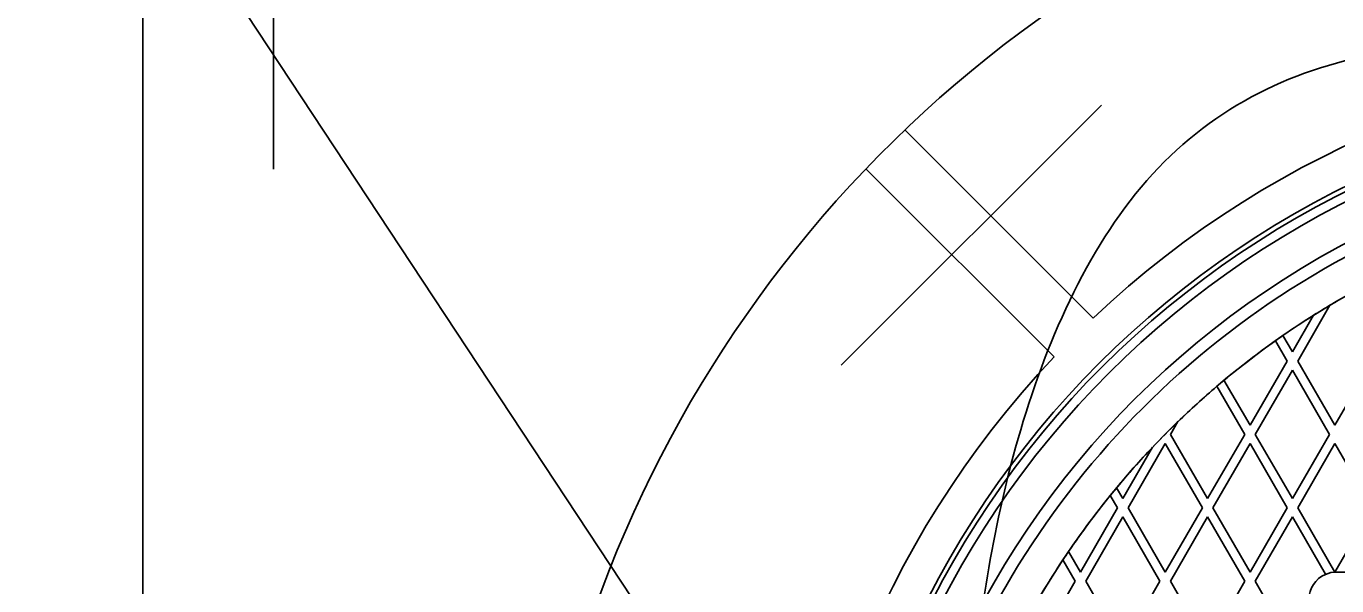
# Model space of a CAD drawing. Extents: x 99862 to 103151, y 100000 to 105076.
# Drawn here: x 100202.6 to 100336.5, y 101808.7 to 101865.9 of the extents above; entities that cross this region are included whole.
import ezdxf

# ---------------------------------------------------------------- set-up
doc = ezdxf.new("R2010")
doc.units = 0
for name, color, linetype in [('Level 10', 7, 'Continuous'), ('Level 11', 7, 'Continuous'), ('Level 12', 7, 'Continuous'), ('Level 15', 7, 'Continuous')]:
    doc.layers.add(name, color=color, linetype=linetype)

msp = doc.modelspace()

# ---------------------------------------------------------------- linework, layer by layer
at = {"layer": 'Level 10'}
msp.add_line((100214.54, 101884.15), (100214.54, 101644.15), dxfattribs=at)
msp.add_circle((100379.54, 101764.15), 90, dxfattribs=at)
at = {"layer": 'Level 11'}
for p, q in [((100292.39, 101855.28), (100311.62, 101836.05)), ((100307.65, 101832.07), (100288.42, 101851.3))]:
    msp.add_line(p, q, dxfattribs=at)
for radius in [95.16, 94.69]:
    msp.add_circle((100379.54, 101764.15), radius, dxfattribs=at)
for radius, start, end in [(126.09, 117.7782, 242.2218), (98.91, 46.6295, 133.3705), (88.78, 66.7237, 173.2763), (98.91, 136.6295, 223.3705)]:
    msp.add_arc((100379.54, 101764.15), radius, start, end, dxfattribs=at)
at = {"layer": 'Level 12'}
for p, q in [((100335.82, 101837.37), (100332.52, 101831.65)), ((100335.82, 101837.37), (100332.52, 101831.65)), ((100335.82, 101837.37), (100335.82, 101837.37)), ((100331.98, 101832.59), (100334.14, 101836.34)), ((100331.98, 101832.59), (100334.14, 101836.34)), ((100334.14, 101836.34), (100334.14, 101836.34)), ((100331.01, 101834.27), (100331.01, 101834.27)), ((100331.01, 101834.27), (100331.98, 101832.59)), ((100331.01, 101834.27), (100331.98, 101832.59)), ((100330.24, 101833.73), (100330.24, 101833.73)), ((100331.44, 101831.65), (100330.24, 101833.73)), ((100331.44, 101831.65), (100330.24, 101833.73)), ((100331.98, 101832.59), (100331.98, 101832.59)), ((100327.65, 101825.09), (100331.44, 101831.65)), ((100327.65, 101825.09), (100331.44, 101831.65)), ((100331.44, 101831.65), (100331.44, 101831.65)), ((100332.52, 101831.65), (100336.31, 101825.09)), ((100332.52, 101831.65), (100336.31, 101825.09)), ((100332.52, 101831.65), (100332.52, 101831.65)), ((100336.31, 101825.09), (100340.1, 101831.65)), ((100336.31, 101825.09), (100340.1, 101831.65)), ((100331.98, 101830.72), (100328.19, 101824.15)), ((100331.98, 101830.72), (100328.19, 101824.15)), ((100335.77, 101824.15), (100331.98, 101830.72)), ((100335.77, 101824.15), (100331.98, 101830.72)), ((100331.98, 101830.72), (100331.98, 101830.72)), ((100324.26, 101829.08), (100324.26, 101829.08)), ((100327.11, 101824.15), (100324.26, 101829.08)), ((100327.11, 101824.15), (100324.26, 101829.08)), ((100324.99, 101829.69), (100324.99, 101829.69)), ((100324.99, 101829.69), (100327.65, 101825.09)), ((100324.99, 101829.69), (100327.65, 101825.09)), ((100320.28, 101825.46), (100319.53, 101824.15)), ((100320.28, 101825.46), (100319.53, 101824.15)), ((100320.28, 101825.46), (100320.28, 101825.46)), ((100327.65, 101825.09), (100327.65, 101825.09)), ((100336.31, 101825.09), (100336.31, 101825.09)), ((100318.99, 101823.22), (100315.2, 101816.65)), ((100318.99, 101823.22), (100315.2, 101816.65)), ((100322.78, 101816.65), (100318.99, 101823.22)), ((100322.78, 101816.65), (100318.99, 101823.22)), ((100318.99, 101823.22), (100318.99, 101823.22)), ((100319.53, 101824.15), (100323.32, 101817.59)), ((100319.53, 101824.15), (100323.32, 101817.59)), ((100319.53, 101824.15), (100319.53, 101824.15)), ((100323.32, 101817.59), (100327.11, 101824.15)), ((100323.32, 101817.59), (100327.11, 101824.15)), ((100327.65, 101823.22), (100323.86, 101816.65)), ((100327.65, 101823.22), (100323.86, 101816.65)), ((100327.11, 101824.15), (100327.11, 101824.15)), ((100331.44, 101816.65), (100327.65, 101823.22)), ((100331.44, 101816.65), (100327.65, 101823.22)), ((100327.65, 101823.22), (100327.65, 101823.22)), ((100328.19, 101824.15), (100331.98, 101817.59)), ((100328.19, 101824.15), (100331.98, 101817.59)), ((100328.19, 101824.15), (100328.19, 101824.15)), ((100331.98, 101817.59), (100335.77, 101824.15)), ((100331.98, 101817.59), (100335.77, 101824.15)), ((100336.31, 101823.22), (100332.52, 101816.65)), ((100336.31, 101823.22), (100332.52, 101816.65)), ((100335.77, 101824.15), (100335.77, 101824.15)), ((100340.1, 101816.65), (100336.31, 101823.22)), ((100340.1, 101816.65), (100336.31, 101823.22)), ((100336.31, 101823.22), (100336.31, 101823.22)), ((100314.66, 101817.59), (100317.69, 101822.84)), ((100314.66, 101817.59), (100317.69, 101822.84)), ((100317.69, 101822.84), (100317.69, 101822.84)), ((100313.38, 101817.93), (100313.38, 101817.93)), ((100314.12, 101816.65), (100313.38, 101817.93)), ((100314.12, 101816.65), (100313.38, 101817.93)), ((100314.01, 101818.7), (100314.01, 101818.7)), ((100314.01, 101818.7), (100314.66, 101817.59)), ((100314.01, 101818.7), (100314.66, 101817.59)), ((100310.33, 101810.09), (100314.12, 101816.65)), ((100310.33, 101810.09), (100314.12, 101816.65)), ((100314.12, 101816.65), (100314.12, 101816.65)), ((100314.66, 101817.59), (100314.66, 101817.59)), ((100315.2, 101816.65), (100318.99, 101810.09)), ((100315.2, 101816.65), (100318.99, 101810.09)), ((100315.2, 101816.65), (100315.2, 101816.65)), ((100318.99, 101810.09), (100322.78, 101816.65)), ((100318.99, 101810.09), (100322.78, 101816.65)), ((100322.78, 101816.65), (100322.78, 101816.65)), ((100323.32, 101817.59), (100323.32, 101817.59)), ((100323.86, 101816.65), (100327.65, 101810.09)), ((100323.86, 101816.65), (100327.65, 101810.09)), ((100323.86, 101816.65), (100323.86, 101816.65)), ((100327.65, 101810.09), (100331.44, 101816.65)), ((100327.65, 101810.09), (100331.44, 101816.65)), ((100331.44, 101816.65), (100331.44, 101816.65)), ((100331.98, 101817.59), (100331.98, 101817.59)), ((100332.52, 101816.65), (100336.31, 101810.09)), ((100332.52, 101816.65), (100336.31, 101810.09)), ((100332.52, 101816.65), (100332.52, 101816.65)), ((100336.31, 101810.09), (100340.1, 101816.65)), ((100336.31, 101810.09), (100340.1, 101816.65)), ((100314.66, 101815.72), (100310.87, 101809.15)), ((100314.66, 101815.72), (100310.87, 101809.15)), ((100318.45, 101809.15), (100314.66, 101815.72)), ((100318.45, 101809.15), (100314.66, 101815.72)), ((100314.66, 101815.72), (100314.66, 101815.72)), ((100323.32, 101815.72), (100319.53, 101809.15)), ((100323.32, 101815.72), (100319.53, 101809.15)), ((100327.11, 101809.15), (100323.32, 101815.72)), ((100327.11, 101809.15), (100323.32, 101815.72)), ((100323.32, 101815.72), (100323.32, 101815.72)), ((100331.98, 101815.72), (100328.19, 101809.15)), ((100331.98, 101815.72), (100328.19, 101809.15)), ((100335.36, 101809.86), (100331.98, 101815.72)), ((100335.36, 101809.86), (100331.98, 101815.72)), ((100331.98, 101815.72), (100331.98, 101815.72)), ((100308.53, 101811.33), (100308.53, 101811.33)), ((100309.79, 101809.15), (100308.53, 101811.33)), ((100309.79, 101809.15), (100308.53, 101811.33)), ((100309.11, 101812.2), (100309.11, 101812.2)), ((100309.11, 101812.2), (100310.33, 101810.09)), ((100309.11, 101812.2), (100310.33, 101810.09)), ((100310.33, 101810.09), (100310.33, 101810.09)), ((100318.99, 101810.09), (100318.99, 101810.09)), ((100327.65, 101810.09), (100327.65, 101810.09)), ((100335.36, 101809.86), (100335.36, 101809.86)), ((100336.31, 101810.09), (100336.31, 101810.09)), ((100336.48, 101810.09), (100337.39, 101810.09)), ((100336.48, 101810.09), (100336.48, 101810.09)), ((100306, 101802.59), (100309.79, 101809.15)), ((100306, 101802.59), (100309.79, 101809.15)), ((100309.79, 101809.15), (100309.79, 101809.15)), ((100310.87, 101809.15), (100314.66, 101802.59)), ((100310.87, 101809.15), (100314.66, 101802.59)), ((100310.87, 101809.15), (100310.87, 101809.15)), ((100314.66, 101802.59), (100318.45, 101809.15)), ((100314.66, 101802.59), (100318.45, 101809.15)), ((100318.45, 101809.15), (100318.45, 101809.15)), ((100319.53, 101809.15), (100323.32, 101802.59)), ((100319.53, 101809.15), (100323.32, 101802.59)), ((100319.53, 101809.15), (100319.53, 101809.15)), ((100323.32, 101802.59), (100327.11, 101809.15)), ((100323.32, 101802.59), (100327.11, 101809.15)), ((100327.11, 101809.15), (100327.11, 101809.15)), ((100328.19, 101809.15), (100331.98, 101802.59)), ((100328.19, 101809.15), (100331.98, 101802.59)), ((100328.19, 101809.15), (100328.19, 101809.15))]:
    msp.add_line(p, q, dxfattribs=at)
msp.add_circle((100379.54, 101764.15), 93.75, dxfattribs=at)
for centre, radius, start, end in [((100379.61, 101764.15), 85.31, 66.1298, 171.3028), ((100379.61, 101764.15), 85.31, 120.8828, 122.2042), ((100379.61, 101764.15), 85.31, 120.3148, 120.8828), ((100379.61, 101764.15), 85.31, 122.2042, 124.7275), ((100379.61, 101764.15), 85.31, 124.7275, 125.3596), ((100379.61, 101764.15), 85.31, 125.3596, 129.807), ((100379.61, 101764.15), 85.31, 130.4466, 134.0576), ((100379.61, 101764.15), 85.31, 129.807, 130.4466), ((100379.61, 101764.15), 85.31, 134.0576, 136.5387), ((100379.61, 101764.15), 85.31, 136.5387, 140.2522), ((100379.61, 101764.15), 85.31, 140.9248, 145.7259), ((100379.61, 101764.15), 85.31, 140.2522, 140.9248), ((100379.61, 101764.15), 85.31, 146.4269, 151.465), ((100379.61, 101764.15), 85.31, 145.7259, 146.4269), ((100336.48, 101807.28), 2.81, 113.5469, 180), ((100336.48, 101807.28), 2.81, 90, 113.5469)]:
    msp.add_arc(centre, radius, start, end, dxfattribs=at)
msp.add_open_spline([(100416.03, 101686), (100309.33, 101636.19), (100294.03, 101752.94), (100304.31, 101753.83), (100304.31, 101764.15), (100304.31, 101774.48), (100294.03, 101775.36), (100309.33, 101892.12), (100416.03, 101842.31), (100413.01, 101836.04), (100419.04, 101832.56), (100425.06, 101829.08), (100428.98, 101834.83), (100461.98, 101811.75), (100465.47, 101771.63), (100458.53, 101771.11), (100458.53, 101764.15), (100458.53, 101757.19), (100465.47, 101756.67), (100461.98, 101716.56), (100428.98, 101693.48), (100425.06, 101699.23), (100419.04, 101695.75), (100413.01, 101692.27), (100416.03, 101686)], degree=4, dxfattribs=at)
at = {"layer": 'Level 15'}
for p, q in [((100291.96, 101765.83), (100175.59, 101942.26)), ((100227.9, 101851.28), (100227.9, 101887.97)), ((100285.88, 101831.22), (100312.48, 101857.82))]:
    msp.add_line(p, q, dxfattribs=at)

doc.saveas('drawing.dxf')
